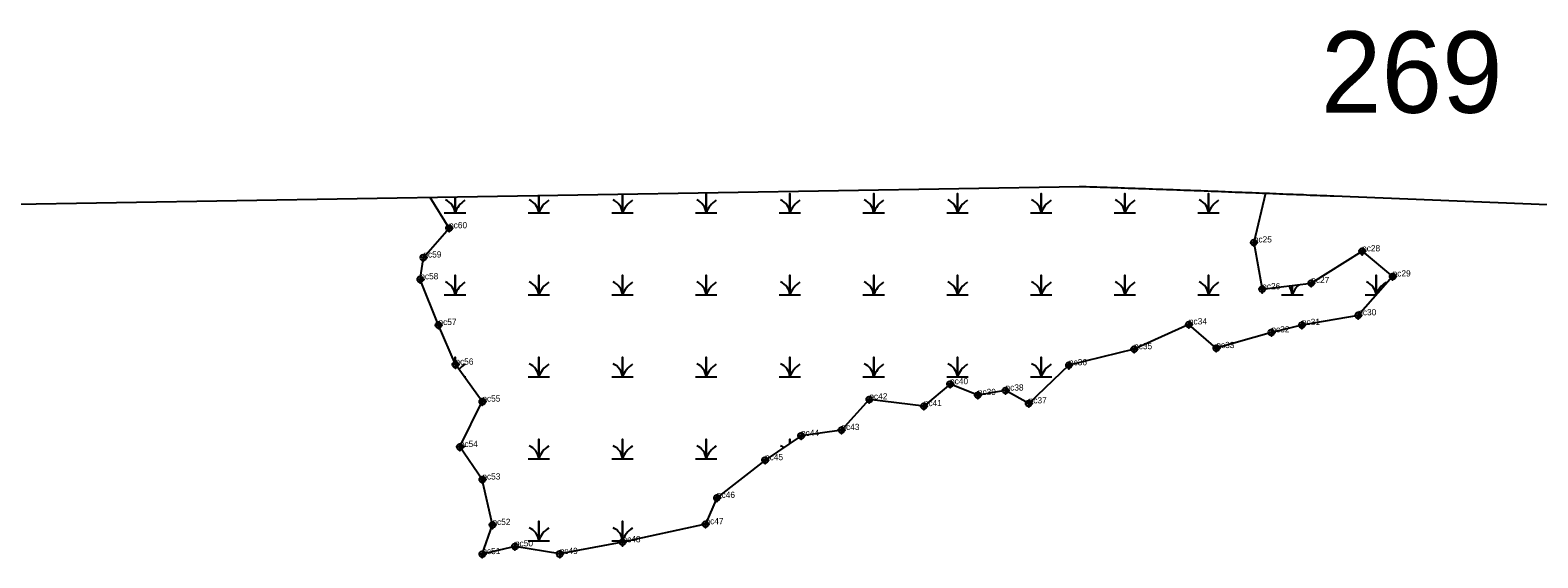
# Model space of a CAD drawing. Extents: x 2071991 to 2268989, y 436479 to 469629.
# Drawn here: x 2230233 to 2231443, y 438616 to 439040 of the extents above; entities that cross this region are included whole.
import ezdxf

# ---------------------------------------------------------------- set-up
doc = ezdxf.new("R2010")
doc.units = 0
for name, color, linetype in [('approx_PSA', 7, 'Continuous'), ('Default', 7, 'Continuous'), ('Exist Environmental Wetland Boundary', 7, 'Continuous'), ('Exist Environmental Wetland Boundary Cogo Comment', 7, 'Continuous'), ('Exist Environmental Wetland Boundary Cogo Point CELL', 7, 'Continuous'), ('Exist Hydro Swamp or Marsh', 7, 'Continuous')]:
    doc.layers.add(name, color=color, linetype=linetype)

msp = doc.modelspace()

# ---------------------------------------------------------------- linework, layer by layer
at = {"layer": 'approx_PSA'}
for p, q in [((2229917, 438894.8), (2231074.5, 438914.3)), ((2231074.5, 438914.3), (2231077.2, 438914.2)), ((2231077.2, 438914.2), (2231080, 438914.1)), ((2231080, 438914.1), (2231082.9, 438914)), ((2231082.9, 438914), (2231085.7, 438914)), ((2231085.7, 438914), (2231088.5, 438913.9)), ((2231088.5, 438913.9), (2231091.3, 438913.8)), ((2231091.3, 438913.8), (2231094.1, 438913.7)), ((2231094.1, 438913.7), (2231097, 438913.6)), ((2231097, 438913.6), (2231099.8, 438913.5)), ((2231099.8, 438913.5), (2231102.5, 438913.4)), ((2231102.5, 438913.4), (2231105.4, 438913.3)), ((2231105.4, 438913.3), (2231108.2, 438913.2)), ((2231108.2, 438913.2), (2231110.9, 438913.1)), ((2231110.9, 438913.1), (2231113.7, 438913)), ((2231113.7, 438913), (2231116.6, 438912.9)), ((2231116.6, 438912.9), (2231119.3, 438912.8)), ((2231119.3, 438912.8), (2231122.1, 438912.7)), ((2231122.1, 438912.7), (2231124.9, 438912.6)), ((2231124.9, 438912.6), (2231127.7, 438912.5)), ((2231127.7, 438912.5), (2231130.5, 438912.4)), ((2231130.5, 438912.4), (2231133.2, 438912.3)), ((2231133.2, 438912.3), (2231136.1, 438912.2)), ((2231136.1, 438912.2), (2231138.9, 438912.1)), ((2231138.9, 438912.1), (2231141.6, 438912)), ((2231141.6, 438912), (2231144.4, 438911.9)), ((2231144.4, 438911.9), (2231147.3, 438911.8)), ((2231147.3, 438911.8), (2231150, 438911.7)), ((2231150, 438911.7), (2231152.7, 438911.6)), ((2231152.7, 438911.6), (2231155.6, 438911.5)), ((2231155.6, 438911.5), (2231158.3, 438911.4)), ((2231158.3, 438911.4), (2231161, 438911.3)), ((2231161, 438911.3), (2231163.8, 438911.2)), ((2231163.8, 438911.2), (2231166.6, 438911.1)), ((2231166.6, 438911.1), (2231169.3, 438911)), ((2231169.3, 438911), (2231172, 438910.9)), ((2231172, 438910.9), (2231174.8, 438910.8)), ((2231174.8, 438910.8), (2231177.7, 438910.7)), ((2231177.7, 438910.7), (2231180.4, 438910.6)), ((2231180.4, 438910.6), (2231183.1, 438910.5)), ((2231183.1, 438910.5), (2231185.9, 438910.4)), ((2231185.9, 438910.4), (2231188.7, 438910.3)), ((2231188.7, 438910.3), (2231191.5, 438910.1)), ((2231191.5, 438910.1), (2231194.2, 438910)), ((2231194.2, 438910), (2231196.9, 438909.9)), ((2231196.9, 438909.9), (2231199.6, 438909.8)), ((2231199.6, 438909.8), (2231202.4, 438909.7)), ((2231202.4, 438909.7), (2231205.2, 438909.6)), ((2231205.2, 438909.6), (2231207.9, 438909.5)), ((2231207.9, 438909.5), (2231210.7, 438909.4)), ((2231210.7, 438909.4), (2231213.4, 438909.3)), ((2231213.4, 438909.3), (2231216.1, 438909.2)), ((2231216.1, 438909.2), (2231218.9, 438909.1)), ((2231218.9, 438909.1), (2231221.6, 438909)), ((2231221.6, 438909), (2231224.4, 438908.9)), ((2231224.4, 438908.9), (2231227.1, 438908.8)), ((2231227.1, 438908.8), (2231229.8, 438908.6)), ((2231229.8, 438908.6), (2231232.6, 438908.5)), ((2231232.6, 438908.5), (2231235.3, 438908.4)), ((2231235.3, 438908.4), (2231238, 438908.3)), ((2231238, 438908.3), (2231240.7, 438908.2)), ((2231240.7, 438908.2), (2231243.4, 438908.1)), ((2231243.4, 438908.1), (2231246.2, 438908)), ((2231246.2, 438908), (2231248.9, 438907.9)), ((2231248.9, 438907.9), (2231251.6, 438907.8)), ((2231251.6, 438907.8), (2231254.4, 438907.7)), ((2231254.4, 438907.7), (2231257, 438907.6)), ((2231257, 438907.6), (2231259.7, 438907.4)), ((2231259.7, 438907.4), (2231262.5, 438907.3)), ((2231262.5, 438907.3), (2231265.2, 438907.2)), ((2231265.2, 438907.2), (2231267.9, 438907.1)), ((2231267.9, 438907.1), (2231270.6, 438907)), ((2231270.6, 438907), (2231273.3, 438906.9)), ((2231273.3, 438906.9), (2231276, 438906.8)), ((2231276, 438906.8), (2231278.7, 438906.7)), ((2231278.7, 438906.7), (2233358.1, 438822.7))]:
    msp.add_line(p, q, dxfattribs=at)
at = {"layer": 'Exist Environmental Wetland Boundary'}
msp.add_lwpolyline([(2231224, 438908.9), (2231214.6, 438869.3), (2231221.3, 438831.7), (2231260.7, 438836.7), (2231301.5, 438862.2), (2231326, 438842), (2231298.4, 438810.8), (2231253.2, 438803), (2231228.7, 438797.1), (2231184.5, 438784.5), (2231162.5, 438803.5), (2231118.5, 438783.6), (2231066.2, 438770.7), (2231033.9, 438740.1), (2231015.3, 438750.4), (2230993.1, 438746.8), (2230970.8, 438755.5), (2230949.7, 438737.9), (2230906, 438743.3), (2230883.6, 438718.7), (2230851.2, 438714), (2230822.3, 438694.5), (2230783.7, 438664.2), (2230774.5, 438643.1), (2230707.9, 438628.6), (2230657.5, 438619.2), (2230621.6, 438625.3), (2230595.4, 438619.1), (2230603.5, 438642.5), (2230595.4, 438679), (2230577.3, 438705.1), (2230595.4, 438741.5), (2230573.8, 438771.2), (2230560.2, 438803), (2230545.6, 438839.7), (2230548.1, 438857.2), (2230568.7, 438880.7), (2230553.6, 438905.5)], dxfattribs=at)
at = {"layer": 'Exist Environmental Wetland Boundary Cogo Point CELL'}
for points in [[(2230568.7, 438883.7), (2230568.7, 438877.7), (2230568.7, 438880.7), (2230571.7, 438880.7), (2230565.7, 438880.7)], [(2231214.6, 438872.3), (2231214.6, 438866.3), (2231214.6, 438869.3), (2231217.6, 438869.3), (2231211.6, 438869.3)], [(2231301.5, 438865.2), (2231301.5, 438859.2), (2231301.5, 438862.2), (2231304.5, 438862.2), (2231298.5, 438862.2)], [(2230548.1, 438860.2), (2230548.1, 438854.2), (2230548.1, 438857.2), (2230551.1, 438857.2), (2230545.1, 438857.2)], [(2230545.6, 438842.7), (2230545.6, 438836.7), (2230545.6, 438839.7), (2230548.6, 438839.7), (2230542.6, 438839.7)], [(2231260.7, 438839.7), (2231260.7, 438833.7), (2231260.7, 438836.7), (2231263.7, 438836.7), (2231257.7, 438836.7)], [(2231326, 438845), (2231326, 438839), (2231326, 438842), (2231329, 438842), (2231323, 438842)], [(2231221.3, 438834.7), (2231221.3, 438828.7), (2231221.3, 438831.7), (2231224.3, 438831.7), (2231218.3, 438831.7)], [(2230560.2, 438806), (2230560.2, 438800), (2230560.2, 438803), (2230563.2, 438803), (2230557.2, 438803)], [(2231162.5, 438806.5), (2231162.5, 438800.5), (2231162.5, 438803.5), (2231165.5, 438803.5), (2231159.5, 438803.5)], [(2231253.2, 438806), (2231253.2, 438800), (2231253.2, 438803), (2231256.2, 438803), (2231250.2, 438803)], [(2231298.4, 438813.8), (2231298.4, 438807.8), (2231298.4, 438810.8), (2231301.4, 438810.8), (2231295.4, 438810.8)], [(2231228.7, 438800.1), (2231228.7, 438794.1), (2231228.7, 438797.1), (2231231.7, 438797.1), (2231225.7, 438797.1)], [(2231118.5, 438786.6), (2231118.5, 438780.6), (2231118.5, 438783.6), (2231121.5, 438783.6), (2231115.5, 438783.6)], [(2231184.5, 438787.5), (2231184.5, 438781.5), (2231184.5, 438784.5), (2231187.5, 438784.5), (2231181.5, 438784.5)], [(2230573.8, 438774.2), (2230573.8, 438768.2), (2230573.8, 438771.2), (2230576.8, 438771.2), (2230570.8, 438771.2)], [(2231066.2, 438773.7), (2231066.2, 438767.7), (2231066.2, 438770.7), (2231069.2, 438770.7), (2231063.2, 438770.7)], [(2230970.8, 438758.5), (2230970.8, 438752.5), (2230970.8, 438755.5), (2230973.8, 438755.5), (2230967.8, 438755.5)], [(2230595.4, 438744.5), (2230595.4, 438738.5), (2230595.4, 438741.5), (2230598.4, 438741.5), (2230592.4, 438741.5)], [(2230906, 438746.3), (2230906, 438740.3), (2230906, 438743.3), (2230909, 438743.3), (2230903, 438743.3)], [(2230993.1, 438749.8), (2230993.1, 438743.8), (2230993.1, 438746.8), (2230996.1, 438746.8), (2230990.1, 438746.8)], [(2231015.3, 438753.4), (2231015.3, 438747.4), (2231015.3, 438750.4), (2231018.3, 438750.4), (2231012.3, 438750.4)], [(2231033.9, 438743.1), (2231033.9, 438737.1), (2231033.9, 438740.1), (2231036.9, 438740.1), (2231030.9, 438740.1)], [(2230949.7, 438740.9), (2230949.7, 438734.9), (2230949.7, 438737.9), (2230952.7, 438737.9), (2230946.7, 438737.9)], [(2230883.6, 438721.7), (2230883.6, 438715.7), (2230883.6, 438718.7), (2230886.6, 438718.7), (2230880.6, 438718.7)], [(2230577.3, 438708.1), (2230577.3, 438702.1), (2230577.3, 438705.1), (2230580.3, 438705.1), (2230574.3, 438705.1)], [(2230851.2, 438717), (2230851.2, 438711), (2230851.2, 438714), (2230854.2, 438714), (2230848.2, 438714)], [(2230822.3, 438697.5), (2230822.3, 438691.5), (2230822.3, 438694.5), (2230825.3, 438694.5), (2230819.3, 438694.5)], [(2230595.4, 438682), (2230595.4, 438676), (2230595.4, 438679), (2230598.4, 438679), (2230592.4, 438679)], [(2230783.7, 438667.2), (2230783.7, 438661.2), (2230783.7, 438664.2), (2230786.7, 438664.2), (2230780.7, 438664.2)], [(2230603.5, 438645.5), (2230603.5, 438639.5), (2230603.5, 438642.5), (2230606.5, 438642.5), (2230600.5, 438642.5)], [(2230774.5, 438646.1), (2230774.5, 438640.1), (2230774.5, 438643.1), (2230777.5, 438643.1), (2230771.5, 438643.1)], [(2230595.4, 438622.1), (2230595.4, 438616.1), (2230595.4, 438619.1), (2230598.4, 438619.1), (2230592.4, 438619.1)], [(2230621.6, 438628.3), (2230621.6, 438622.3), (2230621.6, 438625.3), (2230624.6, 438625.3), (2230618.6, 438625.3)], [(2230657.5, 438622.2), (2230657.5, 438616.2), (2230657.5, 438619.2), (2230660.5, 438619.2), (2230654.5, 438619.2)], [(2230707.9, 438631.6), (2230707.9, 438625.6), (2230707.9, 438628.6), (2230710.9, 438628.6), (2230704.9, 438628.6)]]:
    msp.add_lwpolyline(points, dxfattribs=at)
for centre in [(2230568.7, 438880.7), (2231214.6, 438869.3), (2231301.5, 438862.2), (2230548.1, 438857.2), (2230545.6, 438839.7), (2231260.7, 438836.7), (2231326, 438842), (2231221.3, 438831.7), (2230560.2, 438803), (2231162.5, 438803.5), (2231253.2, 438803), (2231298.4, 438810.8), (2231228.7, 438797.1), (2231118.5, 438783.6), (2231184.5, 438784.5), (2230573.8, 438771.2), (2231066.2, 438770.7), (2230970.8, 438755.5), (2230595.4, 438741.5), (2230906, 438743.3), (2230993.1, 438746.8), (2231015.3, 438750.4), (2231033.9, 438740.1), (2230949.7, 438737.9), (2230883.6, 438718.7), (2230577.3, 438705.1), (2230851.2, 438714), (2230822.3, 438694.5), (2230595.4, 438679), (2230783.7, 438664.2), (2230774.5, 438643.1), (2230603.5, 438642.5), (2230595.4, 438619.1), (2230621.6, 438625.3), (2230657.5, 438619.2), (2230707.9, 438628.6)]:
    msp.add_circle(centre, 2.34, dxfattribs=at)
at = {"layer": 'Exist Hydro Swamp or Marsh'}
msp.add_line((2230580.9, 438761.4), (2230582.1, 438761.4), dxfattribs=at)
for points in [[(2230564.9, 438893), (2230573.5, 438893), (2230573.5, 438905.9)], [(2230573.5, 438905.9), (2230573.5, 438893), (2230582.1, 438893)], [(2230632.1, 438893), (2230640.7, 438893), (2230640.7, 438907)], [(2230640.7, 438907), (2230640.7, 438893), (2230649.3, 438893)], [(2230699.3, 438893), (2230707.9, 438893), (2230707.9, 438908.1)], [(2230707.9, 438908.1), (2230707.9, 438893), (2230716.5, 438893)], [(2230766.5, 438893), (2230775.1, 438893), (2230775.1, 438908.7), (2230775.1, 438893), (2230783.7, 438893)], [(2230833.7, 438893), (2230842.3, 438893), (2230842.3, 438908.7), (2230842.3, 438893), (2230850.9, 438893)], [(2230900.9, 438893), (2230909.5, 438893), (2230909.5, 438908.7), (2230909.5, 438893), (2230918.1, 438893)], [(2230968.1, 438893), (2230976.7, 438893), (2230976.7, 438908.7), (2230976.7, 438893), (2230985.3, 438893)], [(2231035.3, 438893), (2231043.9, 438893), (2231043.9, 438908.7), (2231043.9, 438893), (2231052.5, 438893)], [(2231102.5, 438893), (2231111.1, 438893), (2231111.1, 438908.7), (2231111.1, 438893), (2231119.7, 438893)], [(2231169.7, 438893), (2231178.3, 438893), (2231178.3, 438908.7), (2231178.3, 438893), (2231186.9, 438893)], [(2230564.9, 438827.2), (2230573.5, 438827.2), (2230573.5, 438843), (2230573.5, 438827.2), (2230582.1, 438827.2)], [(2230632.1, 438827.2), (2230640.7, 438827.2), (2230640.7, 438843), (2230640.7, 438827.2), (2230649.3, 438827.2)], [(2230699.3, 438827.2), (2230707.9, 438827.2), (2230707.9, 438843), (2230707.9, 438827.2), (2230716.5, 438827.2)], [(2230766.5, 438827.2), (2230775.1, 438827.2), (2230775.1, 438843), (2230775.1, 438827.2), (2230783.7, 438827.2)], [(2230833.7, 438827.2), (2230842.3, 438827.2), (2230842.3, 438843), (2230842.3, 438827.2), (2230850.9, 438827.2)], [(2230900.9, 438827.2), (2230909.5, 438827.2), (2230909.5, 438843), (2230909.5, 438827.2), (2230918.1, 438827.2)], [(2230968.1, 438827.2), (2230976.7, 438827.2), (2230976.7, 438843), (2230976.7, 438827.2), (2230985.3, 438827.2)], [(2231035.3, 438827.2), (2231043.9, 438827.2), (2231043.9, 438843), (2231043.9, 438827.2), (2231052.5, 438827.2)], [(2231102.5, 438827.2), (2231111.1, 438827.2), (2231111.1, 438843), (2231111.1, 438827.2), (2231119.7, 438827.2)], [(2231169.7, 438827.2), (2231178.3, 438827.2), (2231178.3, 438843), (2231178.3, 438827.2), (2231186.9, 438827.2)], [(2231304.1, 438827.2), (2231312.7, 438827.2), (2231312.7, 438843), (2231312.7, 438827.2), (2231312.9, 438827.2)], [(2231236.9, 438827.2), (2231245.5, 438827.2), (2231245.5, 438834.7)], [(2231245.5, 438834.7), (2231245.5, 438827.2), (2231254.1, 438827.2)], [(2230573.5, 438772), (2230573.5, 438777.2), (2230573.5, 438772)], [(2230632.1, 438761.4), (2230640.7, 438761.4), (2230640.7, 438777.2), (2230640.7, 438761.4), (2230649.3, 438761.4)], [(2230699.3, 438761.4), (2230707.9, 438761.4), (2230707.9, 438777.2), (2230707.9, 438761.4), (2230716.5, 438761.4)], [(2230766.5, 438761.4), (2230775.1, 438761.4), (2230775.1, 438777.2), (2230775.1, 438761.4), (2230783.7, 438761.4)], [(2230833.7, 438761.4), (2230842.3, 438761.4), (2230842.3, 438777.2), (2230842.3, 438761.4), (2230850.9, 438761.4)], [(2230900.9, 438761.4), (2230909.5, 438761.4), (2230909.5, 438777.2), (2230909.5, 438761.4), (2230918.1, 438761.4)], [(2230968.1, 438761.4), (2230976.7, 438761.4), (2230976.7, 438777.2), (2230976.7, 438761.4), (2230985.3, 438761.4)], [(2231035.3, 438761.4), (2231043.9, 438761.4), (2231043.9, 438777.2), (2231043.9, 438761.4), (2231052.5, 438761.4)], [(2230632.1, 438695.6), (2230640.7, 438695.6), (2230640.7, 438711.4), (2230640.7, 438695.6), (2230649.3, 438695.6)], [(2230699.3, 438695.6), (2230707.9, 438695.6), (2230707.9, 438711.4), (2230707.9, 438695.6), (2230716.5, 438695.6)], [(2230766.5, 438695.6), (2230775.1, 438695.6), (2230775.1, 438711.4), (2230775.1, 438695.6), (2230783.7, 438695.6)], [(2230842.3, 438708), (2230842.3, 438711.4), (2230842.3, 438708)], [(2230632.1, 438629.8), (2230640.7, 438629.8), (2230640.7, 438645.6), (2230640.7, 438629.8), (2230649.3, 438629.8)], [(2230699.3, 438629.8), (2230707.9, 438629.8), (2230707.9, 438645.6), (2230707.9, 438629.8), (2230713.5, 438629.8)], [(2230775.1, 438644.4), (2230775.1, 438645.6), (2230775.1, 438644.4)]]:
    msp.add_lwpolyline(points, dxfattribs=at)
for centre, radius, start, end in [((2230561.2, 438892.1), 12.3, 4.1403, 67.535), ((2230591.7, 438886.9), 19.2, 122.1274, 161.6222), ((2230628.4, 438892.1), 12.3, 4.1403, 67.535), ((2230658.9, 438886.9), 19.2, 122.1274, 161.6222), ((2230695.6, 438892.1), 12.3, 4.1403, 67.535), ((2230726.1, 438886.9), 19.2, 122.1274, 161.6222), ((2230762.8, 438892.1), 12.3, 4.1403, 67.535), ((2230793.3, 438886.9), 19.2, 122.1274, 161.6222), ((2230830, 438892.1), 12.3, 4.1403, 67.535), ((2230860.5, 438886.9), 19.2, 122.1274, 161.6222), ((2230897.2, 438892.1), 12.3, 4.1403, 67.535), ((2230927.7, 438886.9), 19.2, 122.1274, 161.6222), ((2230964.4, 438892.1), 12.3, 4.1403, 67.535), ((2230994.9, 438886.9), 19.2, 122.1274, 161.6222), ((2231031.6, 438892.1), 12.3, 4.1403, 67.535), ((2231062.1, 438886.9), 19.2, 122.1274, 161.6222), ((2231098.8, 438892.1), 12.3, 4.1403, 67.535), ((2231129.3, 438886.9), 19.2, 122.1274, 161.6222), ((2231166, 438892.1), 12.3, 4.1403, 67.535), ((2231196.5, 438886.9), 19.2, 122.1274, 161.6222), ((2230561.2, 438826.3), 12.3, 4.1403, 67.535), ((2230591.7, 438821.1), 19.2, 122.1274, 161.6222), ((2230628.4, 438826.3), 12.3, 4.1403, 67.535), ((2230658.9, 438821.1), 19.2, 122.1274, 161.6222), ((2230695.6, 438826.3), 12.3, 4.1403, 67.535), ((2230726.1, 438821.1), 19.2, 122.1274, 161.6222), ((2230762.8, 438826.3), 12.3, 4.1403, 67.535), ((2230793.3, 438821.1), 19.2, 122.1274, 161.6222), ((2230830, 438826.3), 12.3, 4.1403, 67.535), ((2230860.5, 438821.1), 19.2, 122.1274, 161.6222), ((2230897.2, 438826.3), 12.3, 4.1403, 67.535), ((2230927.7, 438821.1), 19.2, 122.1274, 161.6222), ((2230964.4, 438826.3), 12.3, 4.1403, 67.535), ((2230994.9, 438821.1), 19.2, 122.1274, 161.6222), ((2231031.6, 438826.3), 12.3, 4.1403, 67.535), ((2231062.1, 438821.1), 19.2, 122.1274, 161.6222), ((2231098.8, 438826.3), 12.3, 4.1403, 67.535), ((2231129.3, 438821.1), 19.2, 122.1274, 161.6222), ((2231166, 438826.3), 12.3, 4.1403, 67.535), ((2231196.5, 438821.1), 19.2, 122.1274, 161.6222), ((2231233.2, 438826.3), 12.3, 4.1403, 41.0797), ((2231263.7, 438821.1), 19.2, 131.8231, 161.6222), ((2231300.4, 438826.3), 12.3, 4.1403, 67.535), ((2231330.9, 438821.1), 19.2, 122.1274, 161.6222), ((2230591.7, 438755.3), 19.2, 122.1274, 141.5557), ((2230628.4, 438760.5), 12.3, 4.1403, 67.535), ((2230658.9, 438755.3), 19.2, 122.1274, 161.6222), ((2230695.6, 438760.5), 12.3, 4.1403, 67.535), ((2230726.1, 438755.3), 19.2, 122.1274, 161.6222), ((2230762.8, 438760.5), 12.3, 4.1403, 67.535), ((2230793.3, 438755.3), 19.2, 122.1274, 161.6222), ((2230830, 438760.5), 12.3, 4.1403, 67.535), ((2230860.5, 438755.3), 19.2, 122.1274, 161.6222), ((2230897.2, 438760.5), 12.3, 4.1403, 67.535), ((2230927.7, 438755.3), 19.2, 122.1274, 161.6222), ((2230964.4, 438760.5), 12.3, 4.1403, 67.535), ((2230994.9, 438755.3), 19.2, 122.1274, 161.6222), ((2231031.6, 438760.5), 12.3, 4.1403, 67.535), ((2231062.1, 438755.3), 19.2, 122.1274, 161.6222), ((2230591.7, 438689.6), 19.2, 122.1274, 133.6322), ((2230628.4, 438694.7), 12.3, 4.1403, 67.535), ((2230658.9, 438689.6), 19.2, 122.1274, 161.6222), ((2230695.6, 438694.7), 12.3, 4.1403, 67.535), ((2230726.1, 438689.6), 19.2, 122.1274, 161.6222), ((2230762.8, 438694.7), 12.3, 4.1403, 67.535), ((2230793.3, 438689.6), 19.2, 122.1274, 161.6222), ((2230830, 438694.7), 12.3, 53.8255, 67.535), ((2230628.4, 438628.9), 12.3, 4.1403, 67.535), ((2230658.9, 438623.8), 19.2, 122.1274, 161.6222), ((2230695.6, 438628.9), 12.3, 4.1403, 67.535), ((2230726.1, 438623.8), 19.2, 122.1274, 161.6222)]:
    msp.add_arc(centre, radius, start, end, dxfattribs=at)

# ---------------------------------------------------------------- texts
at = {"layer": 'Default'}
msp.add_text('269', height=65.34, dxfattribs=at).set_placement((2231268.5, 438973.4))
at = {"layer": 'Exist Environmental Wetland Boundary Cogo Comment'}
for s, p in [('pc60', (2230568.7, 438880.7)), ('pc25', (2231214.6, 438869.3)), ('pc28', (2231301.5, 438862.2)), ('pc59', (2230548.1, 438857.2)), ('pc58', (2230545.6, 438839.7)), ('pc27', (2231260.7, 438836.7)), ('pc29', (2231326, 438842)), ('pc26', (2231221.3, 438831.7)), ('pc30', (2231298.4, 438810.8)), ('pc57', (2230560.2, 438803)), ('pc34', (2231162.5, 438803.5)), ('pc31', (2231253.2, 438803)), ('pc32', (2231228.7, 438797.1)), ('pc35', (2231118.5, 438783.6)), ('pc33', (2231184.5, 438784.5)), ('pc56', (2230573.8, 438771.2)), ('pc36', (2231066.2, 438770.7)), ('pc40', (2230970.8, 438755.5)), ('pc38', (2231015.3, 438750.4)), ('pc55', (2230595.4, 438741.5)), ('pc42', (2230906, 438743.3)), ('pc41', (2230949.7, 438737.9)), ('pc39', (2230993.1, 438746.8)), ('pc37', (2231033.9, 438740.1)), ('pc44', (2230851.2, 438714)), ('pc43', (2230883.6, 438718.7)), ('pc54', (2230577.3, 438705.1)), ('pc45', (2230822.3, 438694.5)), ('pc53', (2230595.4, 438679)), ('pc46', (2230783.7, 438664.2)), ('pc52', (2230603.5, 438642.5)), ('pc47', (2230774.5, 438643.1)), ('pc48', (2230707.9, 438628.6)), ('pc51', (2230595.4, 438619.1)), ('pc50', (2230621.6, 438625.3)), ('pc49', (2230657.5, 438619.2))]:
    msp.add_text(s, height=5, dxfattribs=at).set_placement(p)

doc.saveas('drawing.dxf')
